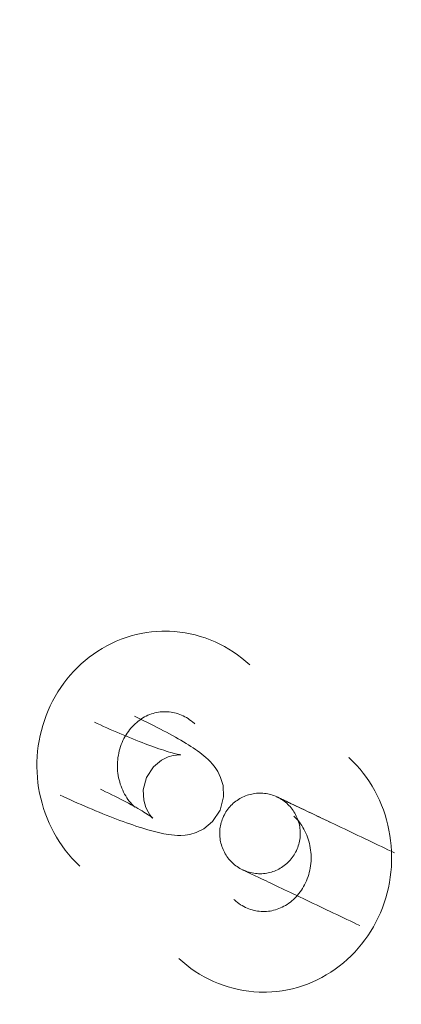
# Model space of a CAD drawing. Header units: millimetres. Extents: x -188930 to 271134, y -158090 to 283816.
# Tile 481 of 610: x 57824 to 57853, y 52885 to 52959. Entities that reach past the tile are written whole.
import ezdxf

# ---------------------------------------------------------------- set-up
doc = ezdxf.new("R2010")
doc.units = ezdxf.units.MM
doc.layers.add('I-FURN', color=30, linetype='Continuous', lineweight=9)
doc.layers.add('PZT_UTWARDZENIA', color=5, linetype='Continuous', lineweight=9)

# ---------------------------------------------------------------- blocks, each defined once
blk = doc.blocks.new('LARSLAJ_hamak - LARSLAJ_hamak-1781260-PZT-dwg')
at = {"layer": 'I-FURN', "flags": 128}
for points in [[(-3735.917, 8.752), (-3736.292, 8.862), (-3736.67, 8.956), (-3737.052, 9.036), (-3737.437, 9.099), (-3737.824, 9.147), (-3738.212, 9.178), (-3738.602, 9.193), (-3738.991, 9.192), (-3739.381, 9.174), (-3739.769, 9.14), (-3740.156, 9.09), (-3740.539, 9.023), (-3740.92, 8.94), (-3741.297, 8.841), (-3741.669, 8.726), (-3742.036, 8.595), (-3742.397, 8.448), (-3742.547, 8.382)], [(-3742.547, 8.382), (-3742.899, 8.213), (-3743.243, 8.03), (-3743.578, 7.832), (-3743.905, 7.62), (-3744.223, 7.394), (-3744.531, 7.155), (-3744.828, 6.902), (-3745.114, 6.638), (-3745.389, 6.362), (-3745.652, 6.074), (-3745.902, 5.775), (-3746.14, 5.467), (-3746.365, 5.148), (-3746.577, 4.821), (-3746.775, 4.485), (-3746.959, 4.141), (-3747.129, 3.79), (-3747.285, 3.432), (-3747.426, 3.068), (-3747.552, 2.699), (-3747.664, 2.325), (-3747.761, 1.947), (-3747.843, 1.565), (-3747.91, 1.18), (-3747.962, 0.793), (-3747.999, 0.403), (-3748.02, 0.013), (-3748.027, -0.378), (-3748.019, -0.769), (-3747.996, -1.16), (-3747.958, -1.549), (-3747.906, -1.937), (-3747.839, -2.323), (-3747.757, -2.706), (-3747.661, -3.086), (-3747.551, -3.462), (-3747.427, -3.834), (-3747.289, -4.2), (-3747.138, -4.562), (-3746.973, -4.917), (-3746.795, -5.266), (-3746.604, -5.608), (-3746.401, -5.943), (-3746.185, -6.27), (-3745.957, -6.589), (-3745.717, -6.898), (-3745.466, -7.199), (-3745.204, -7.49), (-3744.931, -7.77), (-3744.648, -8.04), (-3744.355, -8.299), (-3744.052, -8.546), (-3743.74, -8.782), (-3743.419, -9.005), (-3743.089, -9.215), (-3742.752, -9.412), (-3742.408, -9.596), (-3742.056, -9.767), (-3741.699, -9.923), (-3741.335, -10.064), (-3740.966, -10.191), (-3740.922, -10.205)], [(-3724.674, -12.875), (-3724.323, -12.707), (-3723.979, -12.523), (-3723.643, -12.325), (-3723.316, -12.113), (-3722.999, -11.887), (-3722.691, -11.648), (-3722.394, -11.396), (-3722.108, -11.131), (-3721.833, -10.855), (-3721.57, -10.567), (-3721.319, -10.269), (-3721.081, -9.96), (-3720.856, -9.642), (-3720.645, -9.314), (-3720.447, -8.978), (-3720.263, -8.634), (-3720.093, -8.283), (-3719.937, -7.926), (-3719.796, -7.562), (-3719.669, -7.192), (-3719.558, -6.818), (-3719.461, -6.44), (-3719.379, -6.058), (-3719.312, -5.673), (-3719.26, -5.286), (-3719.223, -4.897), (-3719.201, -4.506), (-3719.194, -4.115), (-3719.203, -3.724), (-3719.226, -3.334), (-3719.263, -2.944), (-3719.316, -2.556), (-3719.383, -2.17), (-3719.465, -1.787), (-3719.561, -1.407), (-3719.671, -1.031), (-3719.795, -0.66), (-3719.933, -0.293), (-3720.084, 0.068), (-3720.249, 0.424), (-3720.427, 0.773), (-3720.618, 1.115), (-3720.821, 1.45), (-3721.037, 1.777), (-3721.265, 2.095), (-3721.504, 2.405), (-3721.755, 2.705), (-3722.017, 2.996), (-3722.29, 3.277), (-3722.574, 3.547), (-3722.867, 3.805), (-3723.17, 4.053), (-3723.482, 4.288), (-3723.803, 4.511), (-3724.132, 4.722), (-3724.469, 4.919), (-3724.814, 5.103), (-3725.165, 5.273), (-3725.523, 5.429), (-3725.887, 5.571), (-3726.256, 5.698), (-3726.3, 5.712)], [(-3740.071, 2.917), (-3739.949, 2.969), (-3739.825, 3.015), (-3739.699, 3.057), (-3739.571, 3.093), (-3739.442, 3.124), (-3739.31, 3.149), (-3739.177, 3.169), (-3739.042, 3.183), (-3738.905, 3.192), (-3738.768, 3.195), (-3738.629, 3.192), (-3738.49, 3.183), (-3738.35, 3.168), (-3738.209, 3.147), (-3738.068, 3.121), (-3737.926, 3.088), (-3737.785, 3.049), (-3737.726, 3.031)], [(-3739.113, -4.484), (-3739.254, -4.436), (-3739.394, -4.383), (-3739.533, -4.323), (-3739.671, -4.257), (-3739.807, -4.185), (-3739.942, -4.107), (-3740.074, -4.023), (-3740.205, -3.933), (-3740.332, -3.838), (-3740.457, -3.737), (-3740.579, -3.631), (-3740.697, -3.519), (-3740.812, -3.402), (-3740.923, -3.28), (-3741.029, -3.154), (-3741.131, -3.023), (-3741.229, -2.888), (-3741.322, -2.749), (-3741.409, -2.606), (-3741.492, -2.46), (-3741.569, -2.31), (-3741.64, -2.158), (-3741.706, -2.003), (-3741.765, -1.846), (-3741.819, -1.688), (-3741.867, -1.527), (-3741.909, -1.365), (-3741.944, -1.203), (-3741.973, -1.039), (-3741.996, -0.876), (-3742.013, -0.712), (-3742.023, -0.549), (-3742.027, -0.387), (-3742.025, -0.226), (-3742.017, -0.066), (-3742.003, 0.093), (-3741.982, 0.249), (-3741.956, 0.404), (-3741.925, 0.555), (-3741.887, 0.704), (-3741.844, 0.851), (-3741.796, 0.994), (-3741.743, 1.133), (-3741.684, 1.269), (-3741.621, 1.402), (-3741.553, 1.53), (-3741.481, 1.654), (-3741.404, 1.774), (-3741.323, 1.89), (-3741.238, 2.001), (-3741.149, 2.108), (-3741.057, 2.21), (-3740.961, 2.307), (-3740.862, 2.4), (-3740.759, 2.488), (-3740.654, 2.571), (-3740.546, 2.649), (-3740.434, 2.722), (-3740.32, 2.789), (-3740.204, 2.852), (-3740.085, 2.91), (-3740.071, 2.917)], [(-3733.958, -2.531), (-3733.818, -1.525), (-3733.458, -0.759), (-3733.058, -0.258), (-3732.7, 0.061), (-3732.394, 0.271), (-3732.13, 0.419), (-3731.898, 0.529), (-3731.685, 0.616), (-3731.485, 0.689), (-3731.292, 0.751), (-3731.103, 0.806), (-3730.914, 0.856), (-3730.723, 0.902), (-3730.53, 0.945), (-3730.333, 0.986), (-3730.131, 1.025), (-3729.924, 1.061), (-3729.712, 1.097), (-3729.494, 1.131), (-3729.27, 1.163), (-3729.04, 1.194), (-3728.804, 1.224), (-3728.563, 1.253), (-3728.316, 1.281), (-3728.064, 1.308), (-3727.807, 1.333), (-3727.545, 1.357), (-3727.278, 1.38), (-3727.007, 1.402), (-3726.732, 1.422), (-3726.454, 1.442), (-3726.172, 1.46), (-3725.888, 1.476), (-3725.6, 1.492), (-3725.311, 1.506), (-3725.02, 1.519), (-3724.728, 1.53), (-3724.435, 1.54), (-3724.141, 1.549), (-3723.847, 1.557), (-3723.553, 1.563), (-3723.26, 1.567), (-3722.968, 1.571), (-3722.72, 1.572)], [(-3747.04, 0.756), (-3746.779, 0.756), (-3746.514, 0.756), (-3746.245, 0.756), (-3745.974, 0.756), (-3745.7, 0.756), (-3745.424, 0.756), (-3745.146, 0.756), (-3744.868, 0.756), (-3744.588, 0.756), (-3744.308, 0.756), (-3744.028, 0.756), (-3743.749, 0.756), (-3743.471, 0.756), (-3743.194, 0.756), (-3742.919, 0.756), (-3742.646, 0.756), (-3742.376, 0.756), (-3742.11, 0.756), (-3741.847, 0.756), (-3741.588, 0.756), (-3741.334, 0.756), (-3741.084, 0.756), (-3740.84, 0.756), (-3740.601, 0.756), (-3740.369, 0.756), (-3740.143, 0.756), (-3739.923, 0.756), (-3739.711, 0.756), (-3739.507, 0.756), (-3739.31, 0.756), (-3739.121, 0.756), (-3738.94, 0.756), (-3738.769, 0.756), (-3738.606, 0.756), (-3738.453, 0.756), (-3738.309, 0.756), (-3738.175, 0.756), (-3738.05, 0.756), (-3737.936, 0.756), (-3737.832, 0.756), (-3737.739, 0.756), (-3737.656, 0.756), (-3737.584, 0.756), (-3737.523, 0.756), (-3737.473, 0.756), (-3737.434, 0.756), (-3737.406, 0.756), (-3737.389, 0.756)], [(-3737.389, 0.756), (-3737.406, 0.756), (-3737.434, 0.756), (-3737.473, 0.756), (-3737.523, 0.756), (-3737.584, 0.756), (-3737.656, 0.756), (-3737.739, 0.756), (-3737.832, 0.756), (-3737.936, 0.756), (-3738.05, 0.756), (-3738.174, 0.756), (-3738.309, 0.756), (-3738.453, 0.756), (-3738.606, 0.756), (-3738.769, 0.756), (-3738.94, 0.756), (-3739.121, 0.756), (-3739.31, 0.756), (-3739.507, 0.756), (-3739.711, 0.756), (-3739.923, 0.756), (-3740.143, 0.756), (-3740.369, 0.756), (-3740.601, 0.756), (-3740.84, 0.756), (-3741.084, 0.756), (-3741.334, 0.756), (-3741.588, 0.756), (-3741.727, 0.756)], [(-3740.383, -2.244), (-3740.381, -2.124), (-3740.374, -2.004), (-3740.362, -1.885), (-3740.345, -1.766), (-3740.323, -1.648), (-3740.297, -1.531), (-3740.266, -1.415), (-3740.231, -1.3), (-3740.191, -1.187), (-3740.146, -1.076), (-3740.098, -0.966), (-3740.044, -0.859), (-3739.987, -0.753), (-3739.925, -0.65), (-3739.859, -0.55), (-3739.79, -0.452), (-3739.716, -0.357), (-3739.639, -0.266), (-3739.558, -0.177), (-3739.474, -0.092), (-3739.386, -0.01), (-3739.295, 0.068), (-3739.201, 0.143), (-3739.104, 0.214), (-3739.004, 0.281), (-3738.902, 0.343), (-3738.797, 0.402), (-3738.69, 0.457), (-3738.581, 0.507), (-3738.471, 0.552), (-3738.358, 0.594), (-3738.244, 0.63), (-3738.128, 0.662), (-3738.011, 0.69), (-3737.893, 0.713), (-3737.775, 0.731), (-3737.655, 0.744), (-3737.536, 0.752), (-3737.416, 0.756), (-3737.383, 0.756)], [(-3737.383, 0.756), (-3737.263, 0.754), (-3737.144, 0.747), (-3737.024, 0.735), (-3736.906, 0.718), (-3736.787, 0.697), (-3736.67, 0.67), (-3736.554, 0.64), (-3736.44, 0.604), (-3736.327, 0.564), (-3736.215, 0.52), (-3736.106, 0.471), (-3735.998, 0.417), (-3735.893, 0.36), (-3735.79, 0.298), (-3735.689, 0.233), (-3735.592, 0.163), (-3735.497, 0.089), (-3735.405, 0.012), (-3735.317, -0.069), (-3735.231, -0.153), (-3735.149, -0.241), (-3735.071, -0.332), (-3734.997, -0.426), (-3734.926, -0.523), (-3734.859, -0.623), (-3734.796, -0.725), (-3734.737, -0.829), (-3734.683, -0.936), (-3734.633, -1.045), (-3734.587, -1.156), (-3734.546, -1.269), (-3734.509, -1.383), (-3734.477, -1.499), (-3734.45, -1.616), (-3734.427, -1.733), (-3734.409, -1.852), (-3734.396, -1.971), (-3734.387, -2.091), (-3734.383, -2.211), (-3734.383, -2.243)], [(-3729.686, 0.157), (-3729.672, 0.154), (-3729.635, 0.145), (-3729.576, 0.133), (-3729.498, 0.118), (-3729.404, 0.102), (-3729.295, 0.086), (-3729.172, 0.069), (-3729.036, 0.052), (-3728.888, 0.035), (-3728.729, 0.019), (-3728.56, 0.004), (-3728.38, -0.011), (-3728.192, -0.025), (-3727.995, -0.038), (-3727.789, -0.051), (-3727.577, -0.062), (-3727.357, -0.072), (-3727.131, -0.081), (-3726.899, -0.088), (-3726.661, -0.095), (-3726.418, -0.1), (-3726.171, -0.104), (-3725.92, -0.107), (-3725.665, -0.109), (-3725.407, -0.109), (-3725.23, -0.109)], [(-3727.96, -2.373), (-3728.139, -1.442), (-3728.503, -0.76), (-3728.871, -0.344), (-3729.167, -0.108), (-3729.381, 0.024), (-3729.528, 0.097), (-3729.621, 0.135), (-3729.671, 0.153), (-3729.686, 0.157)], [(-3728.108, -0.009), (-3727.968, -0.057), (-3727.828, -0.111), (-3727.689, -0.171), (-3727.551, -0.236), (-3727.415, -0.308), (-3727.28, -0.386), (-3727.147, -0.47), (-3727.017, -0.56), (-3726.889, -0.655), (-3726.765, -0.756), (-3726.643, -0.863), (-3726.525, -0.975), (-3726.41, -1.091), (-3726.299, -1.213), (-3726.193, -1.339), (-3726.09, -1.47), (-3725.993, -1.605), (-3725.9, -1.745), (-3725.812, -1.887), (-3725.73, -2.034), (-3725.653, -2.183), (-3725.582, -2.335), (-3725.516, -2.49), (-3725.456, -2.647), (-3725.402, -2.806), (-3725.355, -2.966), (-3725.313, -3.128), (-3725.278, -3.291), (-3725.248, -3.454), (-3725.226, -3.617), (-3725.209, -3.781), (-3725.199, -3.944), (-3725.194, -4.106), (-3725.197, -4.268), (-3725.205, -4.428), (-3725.219, -4.586), (-3725.239, -4.743), (-3725.265, -4.897), (-3725.297, -5.049), (-3725.335, -5.198), (-3725.378, -5.344), (-3725.426, -5.487), (-3725.479, -5.627), (-3725.538, -5.763), (-3725.601, -5.895), (-3725.669, -6.023), (-3725.741, -6.148), (-3725.818, -6.268), (-3725.899, -6.383), (-3725.984, -6.495), (-3726.072, -6.601), (-3726.165, -6.703), (-3726.261, -6.801), (-3726.36, -6.893), (-3726.462, -6.981), (-3726.568, -7.064), (-3726.676, -7.142), (-3726.787, -7.215), (-3726.901, -7.283), (-3727.018, -7.346), (-3727.137, -7.404), (-3727.151, -7.41)], [(-3737.383, -5.244), (-3737.503, -5.241), (-3737.623, -5.234), (-3737.742, -5.222), (-3737.861, -5.205), (-3737.979, -5.184), (-3738.096, -5.158), (-3738.212, -5.127), (-3738.327, -5.091), (-3738.44, -5.051), (-3738.551, -5.007), (-3738.661, -4.958), (-3738.768, -4.905), (-3738.874, -4.847), (-3738.976, -4.786), (-3739.077, -4.72), (-3739.175, -4.65), (-3739.269, -4.577), (-3739.361, -4.499), (-3739.45, -4.418), (-3739.535, -4.334), (-3739.617, -4.246), (-3739.695, -4.155), (-3739.77, -4.061), (-3739.841, -3.964), (-3739.907, -3.865), (-3739.97, -3.763), (-3740.029, -3.658), (-3740.083, -3.551), (-3740.133, -3.442), (-3740.179, -3.331), (-3740.22, -3.218), (-3740.257, -3.104), (-3740.289, -2.988), (-3740.317, -2.872), (-3740.339, -2.754), (-3740.358, -2.635), (-3740.371, -2.516), (-3740.379, -2.396), (-3740.383, -2.276), (-3740.383, -2.244)], [(-3734.383, -2.243), (-3734.386, -2.363), (-3734.393, -2.483), (-3734.405, -2.603), (-3734.421, -2.721), (-3734.443, -2.839), (-3734.469, -2.956), (-3734.5, -3.072), (-3734.535, -3.187), (-3734.575, -3.3), (-3734.62, -3.412), (-3734.669, -3.521), (-3734.722, -3.629), (-3734.78, -3.734), (-3734.841, -3.837), (-3734.907, -3.937), (-3734.977, -4.035), (-3735.05, -4.13), (-3735.128, -4.222), (-3735.208, -4.31), (-3735.293, -4.396), (-3735.381, -4.477), (-3735.472, -4.556), (-3735.565, -4.63), (-3735.662, -4.701), (-3735.762, -4.768), (-3735.864, -4.831), (-3735.969, -4.889), (-3736.076, -4.944), (-3736.185, -4.994), (-3736.296, -5.04), (-3736.409, -5.081), (-3736.523, -5.118), (-3736.638, -5.15), (-3736.755, -5.177), (-3736.873, -5.2), (-3736.992, -5.218), (-3737.111, -5.231), (-3737.231, -5.24), (-3737.351, -5.243), (-3737.383, -5.244)], [(-3733.958, -2.531), (-3733.765, -3.528), (-3733.366, -4.275), (-3732.94, -4.754), (-3732.565, -5.053), (-3732.249, -5.247), (-3731.978, -5.38), (-3731.74, -5.478), (-3731.523, -5.554), (-3731.319, -5.616), (-3731.124, -5.668), (-3730.931, -5.713), (-3730.74, -5.753), (-3730.548, -5.789), (-3730.352, -5.822), (-3730.153, -5.853), (-3729.95, -5.881), (-3729.741, -5.906), (-3729.527, -5.931), (-3729.307, -5.953), (-3729.082, -5.974), (-3728.851, -5.993), (-3728.614, -6.01), (-3728.372, -6.027), (-3728.124, -6.041), (-3727.87, -6.055), (-3727.612, -6.066), (-3727.349, -6.077), (-3727.082, -6.086), (-3726.81, -6.093), (-3726.535, -6.099), (-3726.255, -6.104), (-3725.973, -6.107), (-3725.688, -6.109), (-3725.401, -6.109), (-3725.203, -6.109)], [(-3727.96, -2.373), (-3728.09, -3.313), (-3728.418, -4.013), (-3728.764, -4.447), (-3729.046, -4.699), (-3729.254, -4.842), (-3729.396, -4.922), (-3729.487, -4.965), (-3729.535, -4.985), (-3729.55, -4.991)], [(-3729.55, -4.991), (-3729.537, -4.987), (-3729.5, -4.976), (-3729.442, -4.961), (-3729.365, -4.942), (-3729.272, -4.921), (-3729.164, -4.899), (-3729.042, -4.876), (-3728.907, -4.852), (-3728.76, -4.827), (-3728.602, -4.803), (-3728.434, -4.778), (-3728.256, -4.754), (-3728.068, -4.73), (-3727.872, -4.707), (-3727.668, -4.684), (-3727.456, -4.662), (-3727.237, -4.64), (-3727.012, -4.619), (-3726.78, -4.599), (-3726.543, -4.58), (-3726.301, -4.562), (-3726.054, -4.545), (-3725.804, -4.529), (-3725.549, -4.514), (-3725.292, -4.5), (-3725.032, -4.487), (-3724.77, -4.476), (-3724.506, -4.466), (-3724.241, -4.456), (-3723.975, -4.448), (-3723.709, -4.442), (-3723.444, -4.436), (-3723.179, -4.432), (-3722.916, -4.429), (-3722.692, -4.428)], [(-3737.388, -5.244), (-3737.405, -5.244), (-3737.433, -5.244), (-3737.472, -5.244), (-3737.522, -5.244), (-3737.584, -5.244), (-3737.656, -5.244), (-3737.738, -5.244), (-3737.832, -5.244), (-3737.935, -5.244), (-3738.05, -5.244), (-3738.174, -5.244), (-3738.308, -5.244), (-3738.452, -5.244), (-3738.606, -5.244), (-3738.768, -5.244), (-3738.94, -5.244), (-3739.12, -5.244), (-3739.309, -5.244), (-3739.506, -5.244), (-3739.711, -5.244), (-3739.923, -5.244), (-3740.142, -5.244), (-3740.368, -5.244), (-3740.601, -5.244), (-3740.839, -5.244), (-3741.084, -5.244), (-3741.333, -5.244), (-3741.588, -5.244), (-3741.846, -5.244), (-3742.109, -5.244), (-3742.376, -5.244), (-3742.646, -5.244), (-3742.918, -5.244), (-3743.193, -5.244), (-3743.47, -5.244), (-3743.748, -5.244), (-3744.027, -5.244), (-3744.307, -5.244), (-3744.587, -5.244), (-3744.867, -5.244), (-3745.146, -5.244), (-3745.423, -5.244), (-3745.699, -5.244), (-3745.973, -5.244), (-3746.245, -5.244), (-3746.513, -5.244), (-3746.778, -5.244), (-3747.039, -5.244)], [(-3741.727, -5.244), (-3741.47, -5.244), (-3741.218, -5.244), (-3740.97, -5.244), (-3740.729, -5.244), (-3740.493, -5.244), (-3740.263, -5.244), (-3740.04, -5.244), (-3739.824, -5.244), (-3739.615, -5.244), (-3739.414, -5.244), (-3739.221, -5.244), (-3739.036, -5.244), (-3738.86, -5.244), (-3738.692, -5.244), (-3738.534, -5.244), (-3738.385, -5.244), (-3738.245, -5.244), (-3738.115, -5.244), (-3737.996, -5.244), (-3737.886, -5.244), (-3737.787, -5.244), (-3737.699, -5.244), (-3737.621, -5.244), (-3737.554, -5.244), (-3737.498, -5.244), (-3737.453, -5.244), (-3737.419, -5.244), (-3737.396, -5.244)], [(-3727.151, -7.41), (-3727.273, -7.462), (-3727.396, -7.509), (-3727.522, -7.55), (-3727.65, -7.586), (-3727.78, -7.617), (-3727.912, -7.643), (-3728.045, -7.662), (-3728.18, -7.677), (-3728.316, -7.685), (-3728.454, -7.688), (-3728.592, -7.685), (-3728.732, -7.676), (-3728.872, -7.661), (-3729.013, -7.641), (-3729.154, -7.614), (-3729.295, -7.581), (-3729.437, -7.542), (-3729.496, -7.524)], [(-3731.304, -13.245), (-3730.93, -13.355), (-3730.552, -13.45), (-3730.17, -13.529), (-3729.785, -13.592), (-3729.398, -13.64), (-3729.01, -13.671), (-3728.62, -13.686), (-3728.23, -13.685), (-3727.841, -13.668), (-3727.453, -13.634), (-3727.066, -13.583), (-3726.682, -13.517), (-3726.301, -13.434), (-3725.925, -13.334), (-3725.552, -13.219), (-3725.185, -13.088), (-3724.824, -12.941), (-3724.674, -12.875)]]:
    blk.add_lwpolyline(points, dxfattribs=at)

msp = doc.modelspace()

# ---------------------------------------------------------------- linework, layer by layer
at = {"layer": 'PZT_UTWARDZENIA'}
for centre, radius, start, end in [((59552.721, 60792.378), 12000, 159.9468602, 262.6711262), ((59552.721, 60792.378), 12000, 159.9468602, 262.6711262), ((59275.426, 60624.143), 10000, 158.6518071, 263.4283285), ((59275.426, 60624.143), 10000, 158.6518071, 263.4283285)]:
    msp.add_arc(centre, radius, start, end, dxfattribs=at)

# ---------------------------------------------------------------- block references
at = {"layer": 'I-FURN', "rotation": 154.5634422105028}
msp.add_blockref('LARSLAJ_hamak - LARSLAJ_hamak-1781260-PZT-dwg', (54466.322, 54501.431), dxfattribs=at)

doc.saveas('drawing.dxf')
